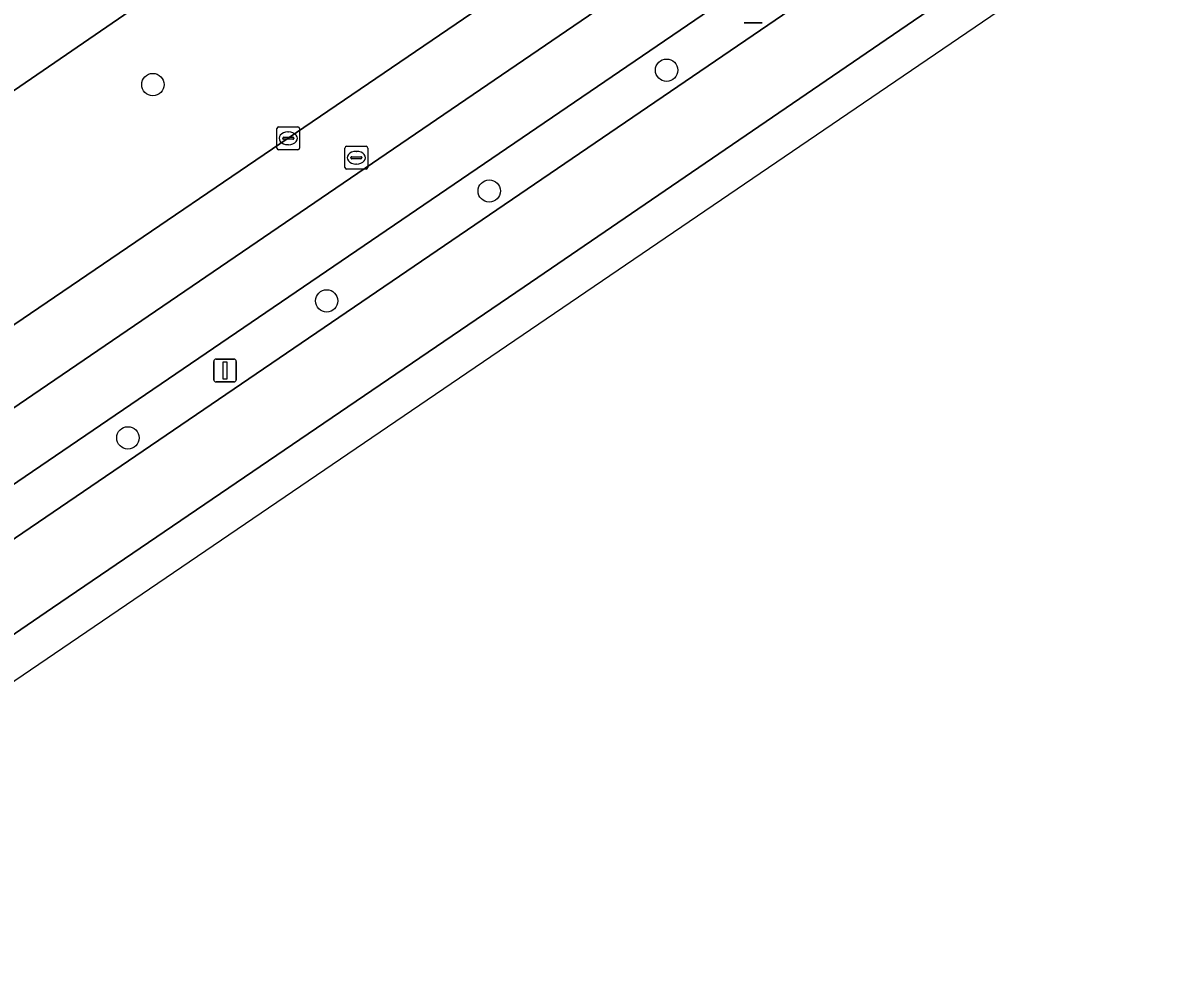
# Model space of a CAD drawing. Extents: x 157445 to 158888, y 383061 to 384688.
# Drawn here: x 158582.53 to 158632.43, y 383617.92 to 383659.09 of the extents above; entities that cross this region are included whole.
import ezdxf

# ---------------------------------------------------------------- set-up
doc = ezdxf.new("R2010")
doc.units = 0
for name, color, linetype in [('IMGEO_Berm_groen', 7, 'Continuous'), ('IMGEO_Boom', 7, 'Continuous'), ('IMGEO_Fietspad_gesloten', 7, 'Continuous'), ('IMGEO_Kolk', 7, 'Continuous'), ('IMGEO_Lichtmast', 7, 'Continuous'), ('IMGEO_OVBaan_gesloten', 7, 'Continuous'), ('IMGEO_Rijbaan_regionaal_gesloten', 7, 'Continuous'), ('IMGEO_Rioolput', 7, 'Continuous')]:
    doc.layers.add(name, color=color, linetype=linetype)

msp = doc.modelspace()

# ---------------------------------------------------------------- linework, layer by layer
at = {"layer": 'IMGEO_Berm_groen'}
for points in [[(158529.635, 383610.058), (158533.912, 383612.972), (158549.163, 383623.387), (158564.436, 383633.769), (158577.223, 383642.513), (158594.161, 383654.025), (158610.268, 383664.997), (158625.531, 383675.407), (158640.814, 383685.819), (158656.102, 383696.222), (158659.587, 383698.599), (158660.833, 383699.452), (158662.926, 383700.885), (158661.61, 383702.847), (158659.173, 383704.25), (158658.02, 383703.436), (158647.99, 383696.349)], [(158534.043, 383603.699), (158614.863, 383658.766), (158650.87, 383683.315), (158649.601, 383684.834), (158542.718, 383612.011), (158532.907, 383605.325), (158500, 383582.902), (158421.837, 383529.639), (158421.008, 383529.093)], [(158618.032, 383680.773), (158597.382, 383666.576), (158524.995, 383616.939), (158509.882, 383606.575), (158500, 383599.794), (158400.504, 383531.525)]]:
    msp.add_lwpolyline(points, dxfattribs=at)
at = {"layer": 'IMGEO_Boom'}
for centre in [(158610.748, 383657.01), (158588.229, 383656.379), (158602.974, 383651.716), (158595.849, 383646.899), (158587.136, 383640.896)]:
    msp.add_circle(centre, 0.489, dxfattribs=at)
at = {"layer": 'IMGEO_Fietspad_gesloten'}
msp.add_lwpolyline([(158352.76, 383494.678), (158355.478, 383496.613), (158357.259, 383497.791), (158360.429, 383500), (158372.248, 383509.263), (158374.404, 383511.146), (158380.556, 383516.939), (158382.666, 383518.924), (158382.786, 383519.037), (158385.186, 383520.921), (158400.504, 383531.525), (158500, 383599.794), (158509.882, 383606.575), (158524.995, 383616.939), (158597.382, 383666.576), (158618.032, 383680.773)], dxfattribs=at)
at = {"layer": 'IMGEO_Kolk'}
for p, q in [((158593.663, 383653.6), (158593.663, 383654.452)), ((158593.738, 383654.526), (158594.59, 383654.526)), ((158594.151, 383654.306), (158594.176, 383654.306)), ((158594.664, 383654.452), (158594.664, 383653.6)), ((158593.922, 383654.02), (158593.922, 383654.032)), ((158594.36, 383653.983), (158593.962, 383653.983)), ((158593.965, 383654.069), (158594.363, 383654.069)), ((158594.174, 383653.746), (158594.149, 383653.746)), ((158594.406, 383654.032), (158594.406, 383654.02)), ((158594.59, 383653.526), (158593.738, 383653.526))]:
    msp.add_line(p, q, dxfattribs=at)
for points in [[(158593.663, 383653.6), (158593.663, 383654.452)], [(158593.738, 383654.526), (158594.59, 383654.526)], [(158594.664, 383654.452), (158594.664, 383653.6)], [(158594.59, 383653.526), (158593.738, 383653.526)]]:
    msp.add_lwpolyline(points, dxfattribs=at)
for centre, radius, start, end in [((158593.74, 383654.45), 0.0765, 91.552, 178.448), ((158593.74, 383654.45), 0.0765, 91.552, 178.448), ((158594.588, 383654.45), 0.0765, 1.552, 88.448), ((158594.588, 383654.45), 0.0765, 1.552, 88.448), ((158593.74, 383653.602), 0.0765, 181.552, 268.448), ((158593.74, 383653.602), 0.0765, 181.552, 268.448), ((158593.962, 383654.029), 0.0403, 85.8775, 175.7526), ((158593.959, 383654.019), 0.0366, 178.938, 274.7102), ((158594.363, 383654.026), 0.043, 264.8664, 352.4533), ((158594.367, 383654.031), 0.0386, 1.7309, 96.639), ((158594.588, 383653.602), 0.0765, 271.552, 358.448), ((158594.588, 383653.602), 0.0765, 271.552, 358.448)]:
    msp.add_arc(centre, radius, start, end, dxfattribs=at)
for centre, major_axis, ratio, start_param, end_param in [((158594.15, 383654.026), (-0.387, 0.002), 0.722429, 4.712389, 7.853982), ((158594.175, 383654.026), (-0.39, 0.002), 0.717154, 1.570796, 4.712389)]:
    msp.add_ellipse(centre, major_axis=major_axis, ratio=ratio, start_param=start_param, end_param=end_param, dxfattribs=at)
at = {"layer": 'IMGEO_Lichtmast'}
for p, q in [((158614.932, 383659.088), (158614.142, 383659.088)), ((158614.142, 383659.088), (158614.932, 383659.088)), ((158590.898, 383643.447), (158590.898, 383644.247)), ((158590.898, 383644.247), (158590.898, 383643.447)), ((158590.998, 383644.347), (158591.788, 383644.347)), ((158591.788, 383644.347), (158590.998, 383644.347)), ((158591.888, 383644.247), (158591.888, 383643.447)), ((158591.888, 383643.447), (158591.888, 383644.247)), ((158591.788, 383643.347), (158590.998, 383643.347)), ((158590.998, 383643.347), (158591.788, 383643.347))]:
    msp.add_line(p, q, dxfattribs=at)
msp.add_lwpolyline([(158591.318, 383644.222), (158591.468, 383644.222), (158591.468, 383643.472), (158591.318, 383643.472), (158591.318, 383644.222)], dxfattribs=at)
for centre, start, end in [((158590.998, 383644.247), 90, 180), ((158590.998, 383644.247), 90, 180), ((158591.788, 383644.247), 0, 90), ((158591.788, 383644.247), 360, 90), ((158590.998, 383643.447), 180, 270), ((158590.998, 383643.447), 180, 270), ((158591.788, 383643.447), 270, 0), ((158591.788, 383643.447), 270, 0)]:
    msp.add_arc(centre, 0.1, start, end, dxfattribs=at)
at = {"layer": 'IMGEO_OVBaan_gesloten'}
msp.add_lwpolyline([(158541.858, 383604.776), (158564.93, 383620.521), (158583.825, 383633.453), (158604.504, 383647.519), (158621.572, 383659.17), (158644.308, 383674.664), (158664, 383688.121), (158679.946, 383698.882), (158679.874, 383698.989), (158677.886, 383702.002), (158677.454, 383701.704), (158676.424, 383700.983), (158660.551, 383690.171), (158657.626, 383688.179), (158657.729, 383687.991), (158650.87, 383683.315), (158614.863, 383658.766), (158534.043, 383603.699), (158500, 383580.503), (158421.762, 383527.194)], dxfattribs=at)
msp.add_lwpolyline([(158365.354, 383481.561), (158416.544, 383517.531), (158540.809, 383602.111), (158637.817, 383668.138), (158680.904, 383697.465), (158679.946, 383698.882), (158664, 383688.121), (158644.308, 383674.664), (158621.572, 383659.17), (158604.504, 383647.519), (158583.825, 383633.453), (158564.93, 383620.521), (158541.858, 383604.776), (158522.166, 383591.424), (158504.867, 383579.604), (158484.965, 383566.084), (158464.958, 383552.48), (158446.358, 383539.779), (158428.975, 383527.938), (158408.443, 383513.852), (158386.987, 383498.925), (158364.353, 383482.998), (158364.367, 383482.977)], close=True, dxfattribs=at)
at = {"layer": 'IMGEO_Rijbaan_regionaal_gesloten'}
for points in [[(158419.62, 383531.385), (158675.249, 383705.727), (158673.574, 383708.16), (158673.235, 383707.89), (158671.368, 383706.667), (158662.926, 383700.885), (158660.833, 383699.452), (158659.587, 383698.599), (158656.102, 383696.222), (158640.814, 383685.819), (158625.531, 383675.407), (158610.268, 383664.997), (158594.161, 383654.025), (158577.223, 383642.513), (158564.436, 383633.769), (158549.163, 383623.387), (158533.912, 383612.972), (158529.635, 383610.058), (158518.614, 383602.55), (158510.98, 383597.353), (158503.312, 383592.163), (158500, 383589.896), (158488.049, 383581.718), (158472.766, 383571.328)], [(158532.907, 383605.325), (158542.718, 383612.011), (158649.601, 383684.834), (158659.584, 383691.635), (158676.506, 383703.162), (158676.85, 383703.4), (158675.249, 383705.727), (158419.62, 383531.385), (158396.6, 383515.895), (158392.975, 383513.826), (158381.801, 383508.832), (158377.704, 383506.331), (158374.335, 383503.923), (158362.176, 383495.3), (158357.947, 383492.263), (158359.626, 383489.838), (158363.896, 383492.904), (158376.206, 383501.305), (158380.823, 383504.604), (158383.416, 383506.187), (158388.341, 383508.475), (158396.561, 383512.223), (158399.682, 383514.393), (158402.806, 383516.561)]]:
    msp.add_lwpolyline(points, dxfattribs=at)
at = {"layer": 'IMGEO_Rioolput'}
for p, q in [((158596.647, 383652.748), (158596.647, 383653.6)), ((158596.722, 383653.674), (158597.574, 383653.674)), ((158597.648, 383653.6), (158597.648, 383652.748)), ((158596.906, 383653.168), (158596.906, 383653.18)), ((158597.344, 383653.131), (158596.946, 383653.131)), ((158596.949, 383653.217), (158597.347, 383653.217)), ((158597.135, 383653.454), (158597.16, 383653.454)), ((158597.39, 383653.18), (158597.39, 383653.168)), ((158597.574, 383652.674), (158596.722, 383652.674)), ((158597.158, 383652.894), (158597.133, 383652.894))]:
    msp.add_line(p, q, dxfattribs=at)
for points in [[(158596.647, 383652.748), (158596.647, 383653.6)], [(158596.722, 383653.674), (158597.574, 383653.674)], [(158597.648, 383653.6), (158597.648, 383652.748)], [(158597.574, 383652.674), (158596.722, 383652.674)]]:
    msp.add_lwpolyline(points, dxfattribs=at)
for centre, radius, start, end in [((158596.724, 383653.598), 0.0765, 91.552, 178.448), ((158596.724, 383653.598), 0.0765, 91.552, 178.448), ((158597.572, 383653.598), 0.0765, 1.552, 88.448), ((158597.572, 383653.598), 0.0765, 1.552, 88.448), ((158596.946, 383653.177), 0.0403, 85.8775, 175.7526), ((158596.943, 383653.167), 0.0366, 178.938, 274.7102), ((158597.347, 383653.174), 0.043, 264.8664, 352.4533), ((158597.351, 383653.179), 0.0386, 1.7309, 96.639), ((158596.724, 383652.75), 0.0765, 181.552, 268.448), ((158596.724, 383652.75), 0.0765, 181.552, 268.448), ((158597.572, 383652.75), 0.0765, 271.552, 358.448), ((158597.572, 383652.75), 0.0765, 271.552, 358.448)]:
    msp.add_arc(centre, radius, start, end, dxfattribs=at)
for centre, major_axis, ratio, start_param, end_param in [((158597.134, 383653.174), (-0.387, 0.002), 0.722429, 4.712389, 7.853982), ((158597.159, 383653.174), (-0.39, 0.002), 0.717154, 1.570796, 4.712389)]:
    msp.add_ellipse(centre, major_axis=major_axis, ratio=ratio, start_param=start_param, end_param=end_param, dxfattribs=at)

doc.saveas('drawing.dxf')
